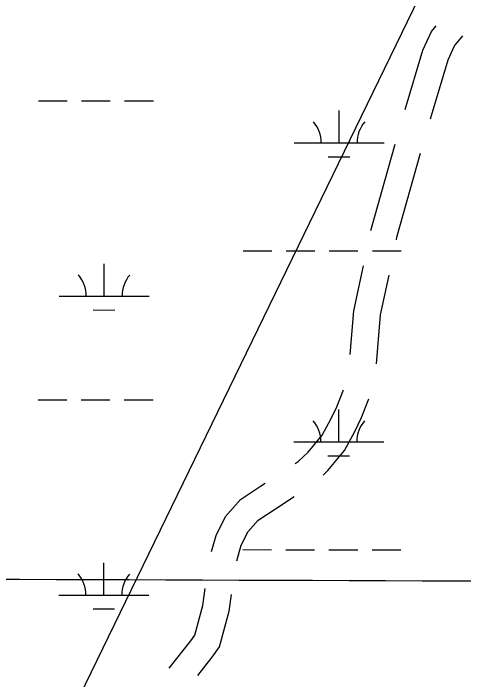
# Model space of a CAD drawing. Extents: x 3148686 to 3186545, y 916144 to 941516.
# Drawn here: x 3155629 to 3156130, y 927495 to 928237 of the extents above; entities that cross this region are included whole.
import ezdxf

# ---------------------------------------------------------------- set-up
doc = ezdxf.new("R2010")
doc.units = 0
for name, color, linetype in [('V-GRID-MAJR', 7, 'Continuous'), ('V-ROAD-CNTR', 7, 'Continuous'), ('V-TOPO-BNDY', 7, 'Continuous'), ('V-WETL-SWMP', 7, 'Continuous')]:
    doc.layers.add(name, color=color, linetype=linetype)

msp = doc.modelspace()

# ---------------------------------------------------------------- linework, layer by layer
at = {"layer": 'V-GRID-MAJR'}
msp.add_spline([(3152943.96, 927616.68), (3155553.93, 927607.47), (3160773.89, 927589.63), (3165993.85, 927572.55), (3171213.81, 927556.22), (3176433.77, 927540.66), (3181653.73, 927525.85), (3184263.71, 927518.73)], degree=3, dxfattribs=at)
at = {"layer": 'V-ROAD-CNTR'}
msp.add_line((3156026.76, 927995.16), (3156053.82, 928091.43), dxfattribs=at)
for points in [[(3156065.15, 928129.79), (3156084.73, 928195.82), (3156094.25, 928216.77), (3156099.41, 928223.04)], [(3156093.4, 928119.54), (3156112.9, 928185.3), (3156119.93, 928200.76), (3156129.09, 928211.9)], [(3156055.24, 927984.85), (3156055.88, 927987.91), (3156082.1, 928081.17)], [(3156003.73, 927857.3), (3156007.99, 927905.79), (3156018.53, 927956.02)], [(3156032.93, 927846.88), (3156037.72, 927901.38), (3156047.02, 927945.71)], [(3155942.46, 927735.84), (3155946.05, 927738.18), (3155956.94, 927748.68), (3155972.51, 927767.36), (3155982.3, 927785.38), (3155989, 927799.16), (3155996.49, 927818.12)], [(3155973.65, 927723.11), (3155978.94, 927728.21), (3155997.46, 927750.43), (3156008.99, 927771.65), (3156016.48, 927787.08), (3156024.71, 927807.89)], [(3155849.47, 927638.18), (3155854.42, 927655.88), (3155864.99, 927677.11), (3155881.5, 927695.95), (3155904.09, 927710.77), (3155908.98, 927713.96)], [(3155877.74, 927627.86), (3155882.54, 927645.06), (3155890.12, 927660.26), (3155901.37, 927673.1), (3155920.52, 927685.67), (3155941.59, 927699.44)], [(3155802.28, 927508.09), (3155826.26, 927538.59), (3155830.81, 927544.92), (3155839.64, 927577.82), (3155842.47, 927596.93)], [(3155834.13, 927500.05), (3155850.25, 927520.56), (3155858.37, 927531.86), (3155869.07, 927571.71), (3155871.8, 927590.24)]]:
    msp.add_lwpolyline(points, dxfattribs=at)
at = {"layer": 'V-TOPO-BNDY'}
msp.add_line((3155483.29, 927026.23), (3156975.69, 930095.57), dxfattribs=at)
at = {"layer": 'V-WETL-SWMP'}
for p, q in [((3155656.67, 928139.55), (3155688.67, 928139.52)), ((3155704.67, 928139.5), (3155736.67, 928139.47)), ((3155752.67, 928139.45), (3155784.67, 928139.42)), ((3155991.47, 928092.77), (3155991.5, 928128.77)), ((3155941.47, 928092.82), (3156041.47, 928092.72)), ((3155979.45, 928077.35), (3156003.45, 928077.32)), ((3155884.5, 927972.81), (3155916.5, 927972.78)), ((3155932.5, 927972.76), (3155964.5, 927972.73)), ((3155980.5, 927972.71), (3156012.5, 927972.67)), ((3156028.5, 927972.66), (3156060.5, 927972.62)), ((3155729.85, 927922.23), (3155729.89, 927958.23)), ((3155679.85, 927922.28), (3155779.85, 927922.18)), ((3155717.83, 927906.81), (3155741.83, 927906.79)), ((3155656.32, 927806.88), (3155688.32, 927806.84)), ((3155704.32, 927806.83), (3155736.32, 927806.79)), ((3155752.32, 927806.77), (3155784.32, 927806.74)), ((3155991.12, 927760.09), (3155991.15, 927796.09)), ((3155941.12, 927760.15), (3156041.12, 927760.04)), ((3155979.1, 927744.67), (3156003.1, 927744.65)), ((3155884.14, 927640.13), (3155916.14, 927640.1)), ((3155932.14, 927640.08), (3155964.14, 927640.05)), ((3155980.14, 927640.03), (3156012.14, 927640)), ((3156028.14, 927639.98), (3156060.14, 927639.95)), ((3155729.5, 927589.56), (3155729.54, 927625.56)), ((3155679.5, 927589.61), (3155779.5, 927589.5)), ((3155717.48, 927574.14), (3155741.48, 927574.11))]:
    msp.add_line(p, q, dxfattribs=at)
for centre, start, end in [((3155936.22, 928093.3), 359.16781, 40.71147), ((3156046.71, 928093.18), 139.1678, 180.71146), ((3155674.61, 927922.76), 359.16781, 40.71147), ((3155785.09, 927922.65), 139.1678, 180.71146), ((3155935.87, 927760.63), 359.16781, 40.71147), ((3156046.36, 927760.51), 139.1678, 180.71146), ((3155674.26, 927590.09), 359.16781, 40.71147), ((3155784.74, 927589.97), 139.1678, 180.71146)]:
    msp.add_arc(centre, 35.25, start, end, dxfattribs=at)

doc.saveas('drawing.dxf')
